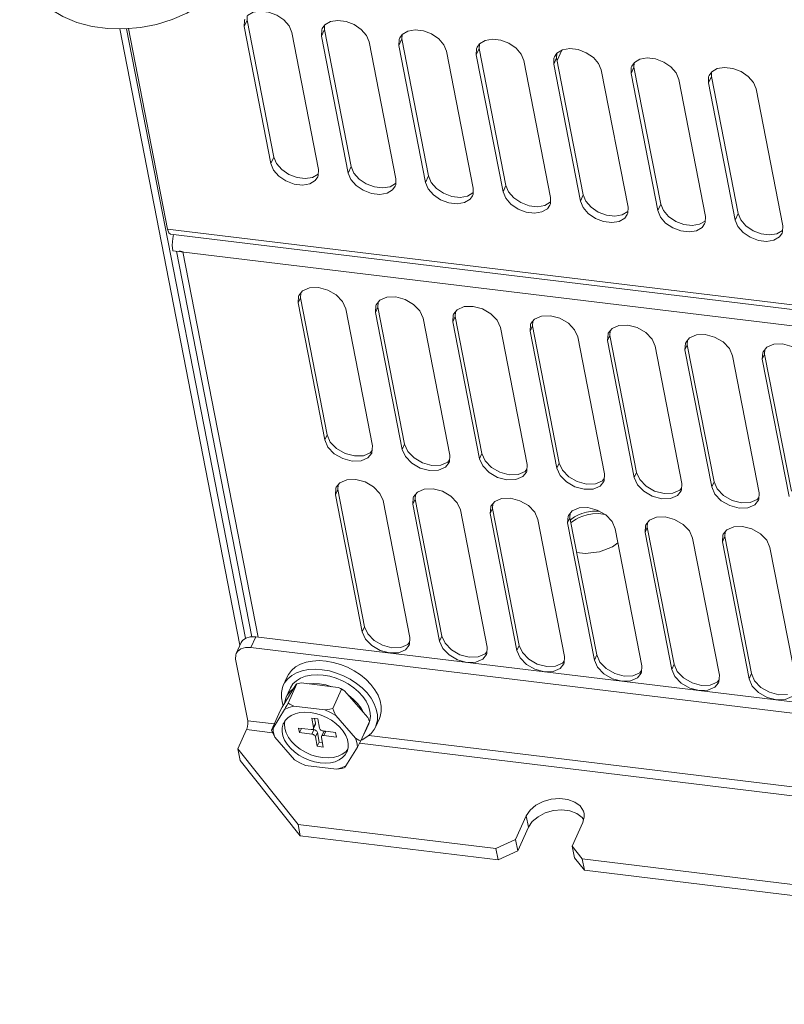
# Model space of a CAD drawing. Header units: millimetres. Extents: x -473 to 23648, y -382 to 1866.
# Tile 391 of 434: x 20444 to 20565, y 989 to 1145. Entities that reach past the tile are written whole.
import ezdxf

# ---------------------------------------------------------------- set-up
doc = ezdxf.new("R2010")
doc.units = ezdxf.units.MM
doc.header["$LTSCALE"] = 80
doc.layers.get('0').update_dxf_attribs({"linetype": 'CONTINUOUS'})

msp = doc.modelspace()

# ---------------------------------------------------------------- linework, layer by layer
at = {"linetype": 'Continuous', "lineweight": 0}
for p, q in [((20480.033, 1145.393), (20480.009, 1144.71)), ((20480.009, 1144.71), (20479.548, 1143.688)), ((20479.582, 1144.649), (20479.548, 1143.688)), ((20479.666, 1144.873), (20479.582, 1144.649)), ((20484.235, 1123.026), (20480.009, 1144.71)), ((20492.301, 1143.953), (20491.901, 1143.387)), ((20492.268, 1143.906), (20492.244, 1143.224)), ((20459.862, 1143.333), (20478.87, 1045.797)), ((20460.961, 1143.352), (20479.757, 1046.903)), ((20467.416, 1111.64), (20461.232, 1143.376)), ((20483.774, 1122.003), (20479.548, 1143.688)), ((20487.077, 1142.774), (20491.303, 1121.089)), ((20492.244, 1143.224), (20491.783, 1142.202)), ((20491.817, 1143.163), (20491.783, 1142.202)), ((20496.009, 1120.517), (20491.783, 1142.202)), ((20491.901, 1143.387), (20491.817, 1143.163)), ((20496.47, 1121.54), (20492.244, 1143.224)), ((20504.536, 1142.467), (20504.136, 1141.901)), ((20504.503, 1142.42), (20504.478, 1141.738)), ((20499.312, 1141.287), (20503.538, 1119.603)), ((20504.478, 1141.738), (20504.018, 1140.716)), ((20504.052, 1141.677), (20504.018, 1140.716)), ((20508.243, 1119.031), (20504.018, 1140.716)), ((20504.136, 1141.901), (20504.052, 1141.677)), ((20508.704, 1120.053), (20504.478, 1141.738)), ((20516.771, 1140.981), (20516.37, 1140.415)), ((20516.738, 1140.934), (20516.713, 1140.252)), ((20511.547, 1139.801), (20515.773, 1118.117)), ((20516.713, 1140.252), (20516.252, 1139.23)), ((20516.287, 1140.191), (20516.252, 1139.23)), ((20520.478, 1117.545), (20516.252, 1139.23)), ((20516.37, 1140.415), (20516.287, 1140.191)), ((20520.939, 1118.567), (20516.713, 1140.252)), ((20529.006, 1139.495), (20528.605, 1138.928)), ((20528.972, 1139.448), (20528.948, 1138.766)), ((20529.761, 1139.947), (20529.033, 1138.332)), ((20523.781, 1138.315), (20528.007, 1116.63)), ((20528.948, 1138.766), (20528.487, 1137.744)), ((20528.521, 1138.705), (20528.487, 1137.744)), ((20532.713, 1116.059), (20528.487, 1137.744)), ((20528.605, 1138.928), (20528.521, 1138.705)), ((20533.174, 1117.081), (20528.948, 1138.766)), ((20541.24, 1138.009), (20540.84, 1137.442)), ((20541.207, 1137.962), (20541.183, 1137.28)), ((20536.016, 1136.829), (20540.242, 1115.144)), ((20541.183, 1137.28), (20540.722, 1136.257)), ((20540.756, 1137.219), (20540.722, 1136.257)), ((20544.948, 1114.573), (20540.722, 1136.257)), ((20540.84, 1137.442), (20540.756, 1137.219)), ((20545.409, 1115.595), (20541.183, 1137.28)), ((20553.075, 1135.956), (20552.991, 1135.733)), ((20553.475, 1136.523), (20553.075, 1135.956)), ((20553.442, 1136.476), (20553.418, 1135.794)), ((20548.251, 1135.343), (20552.477, 1113.658)), ((20553.418, 1135.794), (20552.957, 1134.771)), ((20552.991, 1135.733), (20552.957, 1134.771)), ((20557.183, 1113.087), (20552.957, 1134.771)), ((20557.644, 1114.109), (20553.418, 1135.794)), ((20560.486, 1133.857), (20564.712, 1112.172)), ((20484.235, 1123.026), (20483.774, 1122.003)), ((20484.235, 1123.026), (20484.655, 1122.009)), ((20490.37, 1119.836), (20491.245, 1120.36)), ((20491.269, 1120.128), (20491.303, 1121.089)), ((20496.47, 1121.54), (20496.009, 1120.517)), ((20496.47, 1121.54), (20496.889, 1120.523)), ((20491.185, 1119.904), (20491.269, 1120.128)), ((20502.604, 1118.35), (20503.48, 1118.874)), ((20503.503, 1118.641), (20503.538, 1119.603)), ((20508.704, 1120.053), (20508.243, 1119.031)), ((20508.704, 1120.053), (20509.124, 1119.037)), ((20503.42, 1118.418), (20503.503, 1118.641)), ((20514.839, 1116.864), (20515.715, 1117.387)), ((20515.738, 1117.155), (20515.773, 1118.117)), ((20520.939, 1118.567), (20520.478, 1117.545)), ((20520.939, 1118.567), (20521.359, 1117.551)), ((20515.655, 1116.932), (20515.738, 1117.155)), ((20527.074, 1115.377), (20527.95, 1115.901)), ((20527.889, 1115.446), (20527.973, 1115.669)), ((20527.973, 1115.669), (20528.007, 1116.63)), ((20533.174, 1117.081), (20532.713, 1116.059)), ((20533.174, 1117.081), (20533.594, 1116.065)), ((20539.309, 1113.891), (20540.185, 1114.415)), ((20540.124, 1113.959), (20540.208, 1114.183)), ((20540.208, 1114.183), (20540.242, 1115.144)), ((20545.409, 1115.595), (20544.948, 1114.573)), ((20545.409, 1115.595), (20545.829, 1114.579)), ((20557.644, 1114.109), (20557.183, 1113.087)), ((20557.644, 1114.109), (20558.063, 1113.092)), ((20551.544, 1112.405), (20552.419, 1112.929)), ((20552.359, 1112.473), (20552.443, 1112.697)), ((20552.443, 1112.697), (20552.477, 1113.658)), ((20757.287, 1076.43), (20467.416, 1111.64)), ((20563.778, 1110.919), (20564.654, 1111.443)), ((20564.594, 1110.987), (20564.677, 1111.211)), ((20564.677, 1111.211), (20564.712, 1112.172)), ((20467.883, 1110.862), (20757.754, 1075.652)), ((20468.241, 1110.139), (20468.184, 1109.107)), ((20468.362, 1110.804), (20468.241, 1110.139)), ((20468.184, 1109.107), (20468.267, 1108.22)), ((20468.267, 1108.22), (20757.761, 1073.056)), ((20480.749, 1047.138), (20468.859, 1108.148)), ((20469.294, 1108.189), (20469.866, 1108.026)), ((20469.866, 1108.026), (20481.741, 1047.092)), ((20488.774, 1101.868), (20488.188, 1101.142)), ((20488.141, 1101.029), (20488.07, 1099.957)), ((20488.439, 1100.775), (20488.07, 1099.957)), ((20488.188, 1101.142), (20488.141, 1101.029)), ((20488.488, 1101.513), (20488.439, 1100.775)), ((20492.665, 1079.091), (20488.439, 1100.775)), ((20501.009, 1100.382), (20500.423, 1099.656)), ((20492.296, 1078.273), (20488.07, 1099.957)), ((20495.599, 1099.043), (20499.825, 1077.358)), ((20500.376, 1099.543), (20500.305, 1098.471)), ((20500.674, 1099.289), (20500.305, 1098.471)), ((20500.423, 1099.656), (20500.376, 1099.543)), ((20500.723, 1100.027), (20500.674, 1099.289)), ((20504.9, 1077.604), (20500.674, 1099.289)), ((20513.244, 1098.896), (20512.657, 1098.17)), ((20512.957, 1098.541), (20512.909, 1097.803)), ((20504.531, 1076.787), (20500.305, 1098.471)), ((20507.834, 1097.557), (20512.06, 1075.872)), ((20512.611, 1098.057), (20512.54, 1096.985)), ((20512.909, 1097.803), (20512.54, 1096.985)), ((20516.766, 1075.3), (20512.54, 1096.985)), ((20512.657, 1098.17), (20512.611, 1098.057)), ((20517.135, 1076.118), (20512.909, 1097.803)), ((20525.479, 1097.409), (20524.892, 1096.684)), ((20525.192, 1097.055), (20525.143, 1096.317)), ((20520.069, 1096.071), (20524.295, 1074.386)), ((20524.846, 1096.571), (20524.775, 1095.499)), ((20525.143, 1096.317), (20524.775, 1095.499)), ((20529.001, 1073.814), (20524.775, 1095.499)), ((20524.892, 1096.684), (20524.846, 1096.571)), ((20529.369, 1074.632), (20525.143, 1096.317)), ((20537.714, 1095.923), (20537.127, 1095.198)), ((20537.427, 1095.569), (20537.378, 1094.831)), ((20532.304, 1094.584), (20536.53, 1072.9)), ((20537.08, 1095.084), (20537.009, 1094.013)), ((20537.378, 1094.831), (20537.009, 1094.013)), ((20541.235, 1072.328), (20537.009, 1094.013)), ((20537.127, 1095.198), (20537.08, 1095.084)), ((20541.604, 1073.146), (20537.378, 1094.831)), ((20549.948, 1094.437), (20549.362, 1093.711)), ((20549.662, 1094.083), (20549.613, 1093.344)), ((20544.539, 1093.098), (20548.764, 1071.414)), ((20549.315, 1093.598), (20549.244, 1092.527)), ((20549.613, 1093.344), (20549.244, 1092.527)), ((20553.47, 1070.842), (20549.244, 1092.527)), ((20549.362, 1093.711), (20549.315, 1093.598)), ((20553.839, 1071.66), (20549.613, 1093.344)), ((20562.183, 1092.951), (20561.597, 1092.225)), ((20561.897, 1092.596), (20561.848, 1091.858)), ((20556.773, 1091.612), (20560.999, 1069.927)), ((20561.55, 1092.112), (20561.479, 1091.041)), ((20561.848, 1091.858), (20561.479, 1091.041)), ((20565.705, 1069.356), (20561.479, 1091.041)), ((20561.597, 1092.225), (20561.55, 1092.112)), ((20566.074, 1070.174), (20561.848, 1091.858)), ((20492.665, 1079.091), (20492.296, 1078.273)), ((20499.754, 1076.287), (20499.825, 1077.358)), ((20504.9, 1077.604), (20504.531, 1076.787)), ((20498.391, 1075.787), (20499.49, 1076.265)), ((20499.121, 1075.448), (20499.708, 1076.173)), ((20499.49, 1076.265), (20499.776, 1076.62)), ((20499.708, 1076.173), (20499.754, 1076.287)), ((20511.989, 1074.8), (20512.06, 1075.872)), ((20517.135, 1076.118), (20516.766, 1075.3)), ((20510.625, 1074.301), (20511.725, 1074.779)), ((20511.356, 1073.962), (20511.943, 1074.687)), ((20511.725, 1074.779), (20512.011, 1075.134)), ((20511.943, 1074.687), (20511.989, 1074.8)), ((20523.959, 1073.293), (20524.246, 1073.648)), ((20524.224, 1073.314), (20524.295, 1074.386)), ((20529.369, 1074.632), (20529.001, 1073.814)), ((20522.86, 1072.815), (20523.959, 1073.293)), ((20523.591, 1072.475), (20524.177, 1073.201)), ((20524.177, 1073.201), (20524.224, 1073.314)), ((20536.194, 1071.807), (20536.481, 1072.162)), ((20536.459, 1071.828), (20536.53, 1072.9)), ((20541.604, 1073.146), (20541.235, 1072.328)), ((20494.058, 1070.67), (20493.987, 1069.599)), ((20494.104, 1070.784), (20494.058, 1070.67)), ((20494.691, 1071.509), (20494.104, 1070.784)), ((20494.404, 1071.155), (20494.355, 1070.417)), ((20535.095, 1071.329), (20536.194, 1071.807)), ((20535.826, 1070.989), (20536.412, 1071.715)), ((20536.412, 1071.715), (20536.459, 1071.828)), ((20548.429, 1070.321), (20548.716, 1070.675)), ((20548.694, 1070.342), (20548.764, 1071.414)), ((20553.839, 1071.66), (20553.47, 1070.842)), ((20494.355, 1070.417), (20493.987, 1069.599)), ((20498.213, 1047.914), (20493.987, 1069.599)), ((20498.581, 1048.732), (20494.355, 1070.417)), ((20506.292, 1069.184), (20506.221, 1068.113)), ((20506.59, 1068.931), (20506.221, 1068.113)), ((20506.339, 1069.297), (20506.292, 1069.184)), ((20506.926, 1070.023), (20506.339, 1069.297)), ((20506.639, 1069.669), (20506.59, 1068.931)), ((20510.816, 1047.246), (20506.59, 1068.931)), ((20547.33, 1069.842), (20548.429, 1070.321)), ((20548.06, 1069.503), (20548.647, 1070.229)), ((20548.647, 1070.229), (20548.694, 1070.342)), ((20560.664, 1068.835), (20560.95, 1069.189)), ((20560.928, 1068.856), (20560.999, 1069.927)), ((20501.516, 1068.684), (20505.742, 1047)), ((20510.447, 1046.428), (20506.221, 1068.113)), ((20518.527, 1067.698), (20518.456, 1066.627)), ((20518.825, 1067.444), (20518.456, 1066.627)), ((20518.574, 1067.811), (20518.527, 1067.698)), ((20519.16, 1068.537), (20518.574, 1067.811)), ((20518.874, 1068.182), (20518.825, 1067.444)), ((20523.051, 1045.76), (20518.825, 1067.444)), ((20559.565, 1068.356), (20560.664, 1068.835)), ((20560.295, 1068.017), (20560.882, 1068.743)), ((20560.882, 1068.743), (20560.928, 1068.856)), ((20513.75, 1067.198), (20517.976, 1045.513)), ((20522.682, 1044.942), (20518.456, 1066.627)), ((20530.762, 1066.212), (20530.691, 1065.14)), ((20531.06, 1065.958), (20530.691, 1065.14)), ((20530.808, 1066.325), (20530.762, 1066.212)), ((20531.395, 1067.051), (20530.808, 1066.325)), ((20531.109, 1066.696), (20531.06, 1065.958)), ((20535.286, 1044.274), (20531.06, 1065.958)), ((20532.917, 1066.615), (20532.308, 1066.369)), ((20525.985, 1065.712), (20530.211, 1044.027)), ((20534.917, 1043.456), (20530.691, 1065.14)), ((20542.997, 1064.726), (20542.926, 1063.654)), ((20543.294, 1064.472), (20542.926, 1063.654)), ((20543.043, 1064.839), (20542.997, 1064.726)), ((20543.63, 1065.565), (20543.043, 1064.839)), ((20543.343, 1065.21), (20543.294, 1064.472)), ((20547.52, 1042.787), (20543.294, 1064.472)), ((20538.22, 1064.226), (20542.446, 1042.541)), ((20547.152, 1041.97), (20542.926, 1063.654)), ((20550.455, 1062.74), (20554.681, 1041.055)), ((20555.231, 1063.24), (20555.161, 1062.168)), ((20555.529, 1062.986), (20555.161, 1062.168)), ((20555.278, 1063.353), (20555.231, 1063.24)), ((20555.865, 1064.079), (20555.278, 1063.353)), ((20555.578, 1063.724), (20555.529, 1062.986)), ((20559.755, 1041.301), (20555.529, 1062.986)), ((20538.655, 1061.993), (20537.782, 1061.362)), ((20559.387, 1040.483), (20555.161, 1062.168)), ((20562.69, 1061.254), (20566.916, 1039.569)), ((20498.581, 1048.732), (20498.213, 1047.914)), ((20498.581, 1048.732), (20499.083, 1047.591)), ((20480.513, 1047.138), (20481.365, 1047.138)), ((20480.597, 1045.434), (20481.365, 1047.138)), ((20768.412, 1012.271), (20481.365, 1047.138)), ((20499.083, 1047.591), (20500.082, 1046.554)), ((20510.816, 1047.246), (20510.447, 1046.428)), ((20478.284, 1044.499), (20479.053, 1046.202)), ((20504.307, 1045.429), (20505.406, 1045.907)), ((20505.037, 1045.089), (20505.624, 1045.815)), ((20505.406, 1045.907), (20505.693, 1046.262)), ((20505.624, 1045.815), (20505.671, 1045.928)), ((20505.671, 1045.928), (20505.742, 1047)), ((20523.051, 1045.76), (20522.682, 1044.942)), ((20767.644, 1010.567), (20480.597, 1045.434)), ((20516.542, 1043.942), (20517.641, 1044.421)), ((20517.272, 1043.603), (20517.859, 1044.329)), ((20517.641, 1044.421), (20517.928, 1044.775)), ((20517.859, 1044.329), (20517.905, 1044.442)), ((20517.905, 1044.442), (20517.976, 1045.513)), ((20530.14, 1042.956), (20530.211, 1044.027)), ((20535.286, 1044.274), (20534.917, 1043.456)), ((20478.196, 1043.608), (20480.098, 1033.85)), ((20528.777, 1042.456), (20529.876, 1042.935)), ((20529.507, 1042.117), (20530.094, 1042.843)), ((20529.876, 1042.935), (20530.162, 1043.289)), ((20530.094, 1042.843), (20530.14, 1042.956)), ((20542.375, 1041.47), (20542.446, 1042.541)), ((20547.52, 1042.787), (20547.152, 1041.97)), ((20490.778, 1041.991), (20491.887, 1041.919)), ((20541.011, 1040.97), (20542.111, 1041.448)), ((20541.742, 1040.631), (20542.328, 1041.356)), ((20542.111, 1041.448), (20542.397, 1041.803)), ((20542.328, 1041.356), (20542.375, 1041.47)), ((20554.61, 1039.983), (20554.681, 1041.055)), ((20559.755, 1041.301), (20559.387, 1040.483)), ((20485.56, 1035.997), (20487.728, 1039.535)), ((20486.336, 1040.788), (20485.721, 1039.425)), ((20486.477, 1036.63), (20487.86, 1039.696)), ((20488.557, 1039.827), (20494.411, 1039.116)), ((20500.226, 1038.761), (20499.586, 1039.599)), ((20553.246, 1039.484), (20554.345, 1039.962)), ((20553.977, 1039.145), (20554.563, 1039.87)), ((20554.345, 1039.962), (20554.632, 1040.317)), ((20554.563, 1039.87), (20554.61, 1039.983)), ((20486.797, 1038.94), (20486.182, 1037.577)), ((20493.541, 1035.772), (20494.924, 1038.838)), ((20495.397, 1038.604), (20499.082, 1034.355)), ((20498.971, 1038.236), (20498.198, 1039.027)), ((20483.861, 1032.36), (20485.244, 1035.427)), ((20484.105, 1032.668), (20485.926, 1035.641)), ((20485.56, 1035.997), (20485.244, 1035.427)), ((20487.396, 1036.159), (20492.315, 1035.561)), ((20490.859, 1034.979), (20489.996, 1035.137)), ((20494.063, 1034.652), (20497.16, 1031.082)), ((20480.098, 1033.85), (20484.303, 1033.34)), ((20491.174, 1034.163), (20490.233, 1034.277)), ((20490.233, 1034.277), (20490.528, 1032.759)), ((20490.821, 1033.293), (20490.514, 1032.611)), ((20490.836, 1033.441), (20490.528, 1032.759)), ((20490.683, 1034.223), (20490.836, 1033.441)), ((20491.47, 1032.645), (20491.174, 1034.163)), ((20497.989, 1030.644), (20499.371, 1033.711)), ((20499.232, 1033.333), (20498.617, 1031.97)), ((20500.922, 1034.211), (20500.307, 1032.848)), ((20479.931, 1032.446), (20478.548, 1029.379)), ((20479.931, 1032.446), (20484.044, 1031.946)), ((20490.128, 1032.455), (20488.152, 1032.695)), ((20488.152, 1032.695), (20488.293, 1031.972)), ((20488.293, 1031.972), (20488.594, 1032.641)), ((20488.293, 1031.972), (20490.269, 1031.732)), ((20490.251, 1032.453), (20490.576, 1032.414)), ((20490.576, 1032.414), (20490.269, 1031.732)), ((20491.117, 1031.995), (20490.81, 1031.314)), ((20491.117, 1031.995), (20491.413, 1030.477)), ((20492.073, 1032.029), (20491.766, 1031.348)), ((20493.987, 1031.986), (20492.011, 1032.226)), ((20492.453, 1032.173), (20492.151, 1031.504)), ((20494.128, 1031.264), (20493.987, 1031.986)), ((20499.256, 1031.523), (20616.062, 1017.335)), ((20487.479, 1027.671), (20484.383, 1031.241)), ((20490.81, 1031.314), (20491.106, 1029.796)), ((20491.106, 1029.796), (20491.413, 1030.477)), ((20491.413, 1030.477), (20491.904, 1030.418)), ((20492.047, 1029.681), (20491.751, 1031.199)), ((20492.151, 1031.504), (20494.128, 1031.264)), ((20497.785, 1030.277), (20615.803, 1015.942)), ((20478.548, 1029.379), (20488.056, 1017.442)), ((20478.901, 1027.572), (20478.548, 1029.379)), ((20491.106, 1029.796), (20492.047, 1029.681)), ((20497.438, 1029.655), (20495.616, 1026.683)), ((20488.409, 1015.635), (20478.901, 1027.572)), ((20494.146, 1026.164), (20489.228, 1026.762)), ((20522.47, 1015.059), (20524.16, 1018.807)), ((20524.16, 1018.807), (20524.512, 1017)), ((20531.411, 1013.973), (20533.101, 1017.721)), ((20533.225, 1018.223), (20533.013, 1018.548)), ((20488.056, 1017.442), (20519.349, 1013.641)), ((20488.409, 1015.635), (20488.056, 1017.442)), ((20522.822, 1013.252), (20524.512, 1017)), ((20488.409, 1015.635), (20519.701, 1011.834)), ((20519.349, 1013.641), (20522.47, 1015.059)), ((20522.822, 1013.252), (20522.47, 1015.059)), ((20519.701, 1011.834), (20519.349, 1013.641)), ((20522.822, 1013.252), (20519.701, 1011.834)), ((20531.763, 1012.166), (20531.411, 1013.973)), ((20531.411, 1013.973), (20532.996, 1011.983)), ((20533.348, 1010.176), (20531.763, 1012.166)), ((20532.996, 1011.983), (20707.577, 990.777)), ((20533.348, 1010.176), (20532.996, 1011.983)), ((20533.348, 1010.176), (20707.929, 988.97))]:
    msp.add_line(p, q, dxfattribs=at)
for points in [[(20444.05, 1153.767), (20444.236, 1152.972), (20444.909, 1151.165), (20445.903, 1149.471), (20447.252, 1147.879), (20448.925, 1146.468), (20450.856, 1145.3), (20453.084, 1144.363), (20455.483, 1143.719), (20457.995, 1143.372), (20460.577, 1143.317), (20463.151, 1143.547), (20465.685, 1144.05), (20468.138, 1144.817), (20470.459, 1145.83), (20472.596, 1147.071), (20474.526, 1148.53), (20476.154, 1150.132), (20477.491, 1151.877), (20478.518, 1153.742)], [(20487.077, 1142.774), (20486.657, 1143.79), (20485.834, 1144.739), (20484.707, 1145.506), (20483.411, 1145.999), (20482.104, 1146.158), (20480.942, 1145.963), (20480.066, 1145.44)], [(20499.312, 1141.287), (20498.892, 1142.304), (20498.069, 1143.253), (20496.942, 1144.02), (20495.646, 1144.513), (20494.339, 1144.671), (20493.177, 1144.477), (20492.301, 1143.953)], [(20511.547, 1139.801), (20511.127, 1140.818), (20510.304, 1141.767), (20509.176, 1142.534), (20507.881, 1143.027), (20506.573, 1143.185), (20505.412, 1142.991), (20504.536, 1142.467)], [(20523.781, 1138.315), (20523.362, 1139.332), (20522.539, 1140.281), (20521.411, 1141.048), (20520.116, 1141.54), (20518.808, 1141.699), (20517.647, 1141.505), (20516.771, 1140.981)], [(20536.016, 1136.829), (20535.596, 1137.845), (20534.773, 1138.794), (20533.646, 1139.562), (20532.35, 1140.054), (20531.043, 1140.213), (20529.881, 1140.019), (20529.006, 1139.495)], [(20548.251, 1135.343), (20547.831, 1136.359), (20547.008, 1137.308), (20545.881, 1138.075), (20544.585, 1138.568), (20543.278, 1138.727), (20542.116, 1138.533), (20541.24, 1138.009)], [(20560.486, 1133.857), (20560.066, 1134.873), (20559.243, 1135.822), (20558.116, 1136.589), (20556.82, 1137.082), (20555.513, 1137.241), (20554.351, 1137.047), (20553.475, 1136.523)], [(20483.774, 1122.003), (20484.194, 1120.987), (20485.017, 1120.038), (20486.144, 1119.271), (20487.44, 1118.778), (20488.747, 1118.619), (20489.909, 1118.814), (20490.784, 1119.337), (20491.185, 1119.904)], [(20484.655, 1122.009), (20485.478, 1121.06), (20486.605, 1120.293), (20487.901, 1119.8), (20489.208, 1119.642), (20490.37, 1119.836)], [(20496.009, 1120.517), (20496.428, 1119.501), (20497.252, 1118.552), (20498.379, 1117.785), (20499.674, 1117.292), (20500.982, 1117.133), (20502.143, 1117.327), (20503.019, 1117.851), (20503.42, 1118.418)], [(20496.889, 1120.523), (20497.713, 1119.574), (20498.84, 1118.807), (20500.135, 1118.314), (20501.443, 1118.156), (20502.604, 1118.35)], [(20508.243, 1119.031), (20508.663, 1118.015), (20509.486, 1117.066), (20510.614, 1116.299), (20511.909, 1115.806), (20513.217, 1115.647), (20514.378, 1115.841), (20515.254, 1116.365), (20515.655, 1116.932)], [(20509.124, 1119.037), (20509.947, 1118.088), (20511.075, 1117.321), (20512.37, 1116.828), (20513.678, 1116.669), (20514.839, 1116.864)], [(20520.478, 1117.545), (20520.898, 1116.529), (20521.721, 1115.58), (20522.849, 1114.812), (20524.144, 1114.32), (20525.451, 1114.161), (20526.613, 1114.355), (20527.489, 1114.879), (20527.889, 1115.446)], [(20521.359, 1117.551), (20522.182, 1116.602), (20523.309, 1115.835), (20524.605, 1115.342), (20525.912, 1115.183), (20527.074, 1115.377)], [(20532.713, 1116.059), (20533.133, 1115.042), (20533.956, 1114.093), (20535.083, 1113.326), (20536.379, 1112.834), (20537.686, 1112.675), (20538.848, 1112.869), (20539.724, 1113.393), (20540.124, 1113.959)], [(20533.594, 1116.065), (20534.417, 1115.116), (20535.544, 1114.349), (20536.84, 1113.856), (20538.147, 1113.697), (20539.309, 1113.891)], [(20544.948, 1114.573), (20545.368, 1113.556), (20546.191, 1112.607), (20547.318, 1111.84), (20548.614, 1111.348), (20549.921, 1111.189), (20551.083, 1111.383), (20551.958, 1111.907), (20552.359, 1112.473)], [(20545.829, 1114.579), (20546.652, 1113.63), (20547.779, 1112.862), (20549.075, 1112.37), (20550.382, 1112.211), (20551.544, 1112.405)], [(20557.183, 1113.087), (20557.602, 1112.07), (20558.426, 1111.121), (20559.553, 1110.354), (20560.848, 1109.861), (20562.156, 1109.703), (20563.317, 1109.897), (20564.193, 1110.421), (20564.594, 1110.987)], [(20558.063, 1113.092), (20558.886, 1112.143), (20560.014, 1111.376), (20561.309, 1110.884), (20562.617, 1110.725), (20563.778, 1110.919)], [(20467.416, 1111.64), (20467.609, 1111.079), (20467.883, 1110.862)], [(20495.599, 1099.043), (20495.097, 1100.184), (20494.098, 1101.221), (20492.755, 1101.996), (20491.271, 1102.391), (20489.874, 1102.346), (20488.774, 1101.868)], [(20507.834, 1097.557), (20507.332, 1098.698), (20506.333, 1099.735), (20504.99, 1100.51), (20503.506, 1100.905), (20502.108, 1100.86), (20501.009, 1100.382)], [(20520.069, 1096.071), (20519.567, 1097.212), (20518.568, 1098.249), (20517.224, 1099.024), (20515.741, 1099.419), (20514.343, 1099.374), (20513.244, 1098.896)], [(20532.304, 1094.584), (20531.802, 1095.726), (20530.803, 1096.763), (20529.459, 1097.538), (20527.976, 1097.933), (20526.578, 1097.888), (20525.479, 1097.409)], [(20544.539, 1093.098), (20544.036, 1094.24), (20543.038, 1095.277), (20541.694, 1096.052), (20540.211, 1096.447), (20538.813, 1096.402), (20537.714, 1095.923)], [(20556.773, 1091.612), (20556.271, 1092.753), (20555.272, 1093.791), (20553.929, 1094.566), (20552.445, 1094.961), (20551.048, 1094.916), (20549.948, 1094.437)], [(20569.008, 1090.126), (20568.506, 1091.267), (20567.507, 1092.304), (20566.164, 1093.079), (20564.68, 1093.475), (20563.282, 1093.429), (20562.183, 1092.951)], [(20492.296, 1078.273), (20492.798, 1077.131), (20493.797, 1076.094), (20495.141, 1075.319), (20496.624, 1074.924), (20498.022, 1074.969), (20499.121, 1075.448)], [(20492.665, 1079.091), (20493.167, 1077.949), (20494.166, 1076.912)], [(20494.166, 1076.912), (20495.509, 1076.137), (20496.993, 1075.742), (20498.391, 1075.787)], [(20504.531, 1076.787), (20505.033, 1075.645), (20506.032, 1074.608), (20507.375, 1073.833), (20508.859, 1073.438), (20510.257, 1073.483), (20511.356, 1073.962)], [(20504.9, 1077.604), (20505.402, 1076.463), (20506.401, 1075.426)], [(20506.401, 1075.426), (20507.744, 1074.651), (20509.228, 1074.256), (20510.625, 1074.301)], [(20516.766, 1075.3), (20517.268, 1074.159), (20518.267, 1073.122), (20519.61, 1072.347), (20521.094, 1071.952), (20522.492, 1071.997), (20523.591, 1072.475)], [(20517.135, 1076.118), (20517.637, 1074.977), (20518.636, 1073.94)], [(20518.636, 1073.94), (20519.979, 1073.165), (20521.463, 1072.77), (20522.86, 1072.815)], [(20529.001, 1073.814), (20529.503, 1072.673), (20530.502, 1071.636), (20531.845, 1070.861), (20533.329, 1070.466), (20534.726, 1070.511), (20535.826, 1070.989)], [(20529.369, 1074.632), (20529.872, 1073.491), (20530.87, 1072.454)], [(20501.516, 1068.684), (20501.014, 1069.826), (20500.015, 1070.863), (20498.671, 1071.638), (20497.188, 1072.033), (20495.79, 1071.988), (20494.691, 1071.509)], [(20530.87, 1072.454), (20532.214, 1071.679), (20533.697, 1071.284), (20535.095, 1071.329)], [(20541.235, 1072.328), (20541.738, 1071.187), (20542.736, 1070.15), (20544.08, 1069.375), (20545.563, 1068.98), (20546.961, 1069.025), (20548.06, 1069.503)], [(20541.604, 1073.146), (20542.106, 1072.005), (20543.105, 1070.968)], [(20513.75, 1067.198), (20513.248, 1068.339), (20512.249, 1069.377), (20510.906, 1070.152), (20509.422, 1070.547), (20508.025, 1070.502), (20506.926, 1070.023)], [(20543.105, 1070.968), (20544.449, 1070.192), (20545.932, 1069.797), (20547.33, 1069.842)], [(20553.47, 1070.842), (20553.972, 1069.701), (20554.971, 1068.664), (20556.315, 1067.889), (20557.798, 1067.493), (20559.196, 1067.539), (20560.295, 1068.017)], [(20553.839, 1071.66), (20554.341, 1070.519), (20555.34, 1069.481)], [(20525.985, 1065.712), (20525.483, 1066.853), (20524.484, 1067.89), (20523.141, 1068.665), (20521.657, 1069.061), (20520.26, 1069.015), (20519.16, 1068.537)], [(20555.34, 1069.481), (20556.683, 1068.706), (20558.167, 1068.311), (20559.565, 1068.356)], [(20538.22, 1064.226), (20537.718, 1065.367), (20536.719, 1066.404), (20535.376, 1067.179), (20533.892, 1067.574), (20532.494, 1067.529), (20531.395, 1067.051)], [(20532.308, 1066.369), (20531.797, 1066.107), (20531.334, 1065.817), (20531.119, 1065.653)], [(20532.517, 1066), (20532.046, 1065.759), (20531.619, 1065.491)], [(20536.548, 1066.503), (20535.63, 1066.615), (20534.646, 1066.581), (20533.783, 1066.433), (20533.079, 1066.227), (20532.517, 1066)], [(20535.629, 1067.033), (20534.616, 1066.998), (20533.68, 1066.838), (20532.917, 1066.615)], [(20550.455, 1062.74), (20549.953, 1063.881), (20548.954, 1064.918), (20547.61, 1065.693), (20546.127, 1066.088), (20544.729, 1066.043), (20543.63, 1065.565)], [(20531.619, 1065.491), (20531.228, 1065.192), (20531.212, 1065.177)], [(20562.69, 1061.254), (20562.187, 1062.395), (20561.189, 1063.432), (20559.845, 1064.207), (20558.362, 1064.602), (20556.964, 1064.557), (20555.865, 1064.079)], [(20537.782, 1061.362), (20535.727, 1060.578), (20533.47, 1060.291), (20532.132, 1060.454)], [(20479.053, 1046.202), (20479.255, 1046.521), (20479.786, 1046.925), (20480.513, 1047.138)], [(20498.213, 1047.914), (20498.715, 1046.773), (20499.714, 1045.736), (20501.057, 1044.961), (20502.541, 1044.566)], [(20510.816, 1047.246), (20511.318, 1046.105), (20512.317, 1045.067)], [(20500.082, 1046.554), (20501.426, 1045.779), (20502.909, 1045.383), (20504.307, 1045.429)], [(20510.447, 1046.428), (20510.95, 1045.287), (20511.948, 1044.25), (20513.292, 1043.475), (20514.775, 1043.079)], [(20523.051, 1045.76), (20523.553, 1044.618), (20524.552, 1043.581)], [(20478.285, 1044.498), (20478.204, 1044.262), (20478.196, 1043.608)], [(20480.597, 1045.434), (20479.745, 1045.434), (20479.018, 1045.221), (20478.487, 1044.818), (20478.285, 1044.498)], [(20502.541, 1044.566), (20503.938, 1044.611), (20505.037, 1045.089)], [(20512.317, 1045.067), (20513.661, 1044.292), (20515.144, 1043.897), (20516.542, 1043.942)], [(20522.682, 1044.942), (20523.184, 1043.801), (20524.183, 1042.764), (20525.527, 1041.988), (20527.01, 1041.593)], [(20535.286, 1044.274), (20535.788, 1043.132), (20536.787, 1042.095)], [(20486.336, 1040.788), (20486.545, 1041.183), (20487.04, 1041.82), (20487.682, 1042.361), (20488.456, 1042.793), (20489.347, 1043.106), (20490.333, 1043.295), (20491.392, 1043.354), (20492.502, 1043.282)], [(20499.586, 1039.599), (20498.813, 1040.39), (20497.924, 1041.116), (20496.939, 1041.762), (20495.88, 1042.313), (20494.771, 1042.756), (20493.637, 1043.081), (20492.502, 1043.282)], [(20514.775, 1043.079), (20516.173, 1043.125), (20517.272, 1043.603)], [(20524.552, 1043.581), (20525.895, 1042.806), (20527.379, 1042.411), (20528.777, 1042.456)], [(20534.917, 1043.456), (20535.419, 1042.314), (20536.418, 1041.277), (20537.761, 1040.502), (20539.245, 1040.107)], [(20547.52, 1042.787), (20548.023, 1041.646), (20549.021, 1040.609)], [(20485.721, 1039.425), (20485.93, 1039.82), (20486.425, 1040.457), (20487.067, 1040.998), (20487.842, 1041.43), (20488.732, 1041.743)], [(20486.797, 1038.94), (20486.859, 1039.069), (20487.257, 1039.665), (20487.796, 1040.174), (20488.464, 1040.583), (20489.244, 1040.883), (20490.117, 1041.066), (20491.061, 1041.128), (20492.054, 1041.066)], [(20488.732, 1041.743), (20489.718, 1041.932), (20490.778, 1041.991)], [(20498.198, 1039.027), (20497.309, 1039.753), (20496.324, 1040.399), (20495.266, 1040.95), (20494.157, 1041.393), (20493.022, 1041.718), (20491.887, 1041.919)], [(20498.297, 1037.68), (20497.642, 1038.403), (20496.874, 1039.071), (20496.01, 1039.666), (20495.072, 1040.175), (20494.084, 1040.584), (20493.069, 1040.884), (20492.054, 1041.066)], [(20527.01, 1041.593), (20528.408, 1041.638), (20529.507, 1042.117)], [(20536.787, 1042.095), (20538.13, 1041.32), (20539.614, 1040.925), (20541.011, 1040.97)], [(20547.152, 1041.97), (20547.654, 1040.828), (20548.653, 1039.791), (20549.996, 1039.016), (20551.48, 1038.621), (20552.877, 1038.666), (20553.977, 1039.145)], [(20559.755, 1041.301), (20560.257, 1040.16), (20561.256, 1039.123)], [(20485.724, 1036.266), (20485.59, 1036.616), (20485.422, 1037.481), (20485.423, 1038.315), (20485.594, 1039.101), (20485.721, 1039.425)], [(20487.86, 1039.696), (20487.817, 1039.645), (20487.773, 1039.591), (20487.728, 1039.535)], [(20488.557, 1039.827), (20488.33, 1039.788), (20488.098, 1039.744), (20487.86, 1039.696)], [(20491.439, 1039.703), (20490.467, 1039.764), (20489.541, 1039.708)], [(20493.427, 1039.236), (20492.433, 1039.526), (20491.439, 1039.703)], [(20539.245, 1040.107), (20540.643, 1040.152), (20541.742, 1040.631)], [(20549.021, 1040.609), (20550.365, 1039.834), (20551.848, 1039.439), (20553.246, 1039.484)], [(20559.387, 1040.483), (20559.889, 1039.342), (20560.888, 1038.305), (20562.231, 1037.53), (20563.715, 1037.135), (20565.112, 1037.18), (20566.211, 1037.658)], [(20487.364, 1038.941), (20486.796, 1038.471), (20486.361, 1037.914), (20486.182, 1037.577)], [(20495.397, 1038.604), (20494.912, 1038.872), (20494.411, 1039.116)], [(20494.924, 1038.838), (20494.751, 1038.936), (20494.58, 1039.029), (20494.411, 1039.116)], [(20495.397, 1038.604), (20495.243, 1038.684), (20495.086, 1038.762), (20494.924, 1038.838)], [(20498.463, 1035.069), (20498.037, 1035.828), (20497.478, 1036.563), (20496.799, 1037.256), (20496.016, 1037.89)], [(20500.307, 1032.849), (20500.435, 1033.173), (20500.605, 1033.958), (20500.606, 1034.792), (20500.438, 1035.657), (20500.104, 1036.532), (20499.611, 1037.398), (20498.971, 1038.236)], [(20500.922, 1034.212), (20501.049, 1034.536), (20501.22, 1035.321), (20501.221, 1036.155), (20501.053, 1037.02), (20500.718, 1037.895), (20500.226, 1038.761)], [(20561.256, 1039.123), (20562.6, 1038.348), (20564.083, 1037.953), (20565.481, 1037.998)], [(20486.182, 1037.577), (20486.068, 1037.282), (20485.924, 1036.592)], [(20486.477, 1036.63), (20486.283, 1036.279), (20486.1, 1035.95), (20485.926, 1035.641)], [(20487.396, 1036.159), (20487.093, 1036.301), (20486.787, 1036.457), (20486.477, 1036.63)], [(20499.231, 1033.333), (20499.416, 1033.872), (20499.504, 1034.595), (20499.433, 1035.357), (20499.203, 1036.138), (20498.822, 1036.918), (20498.297, 1037.68)], [(20489.996, 1035.137), (20489.155, 1035.186), (20488.358, 1035.126), (20487.626, 1034.957), (20486.98, 1034.685), (20486.438, 1034.317), (20486.014, 1033.862), (20485.757, 1033.422)], [(20487.396, 1036.159), (20486.62, 1035.947), (20485.926, 1035.641)], [(20495.785, 1028.901), (20495.823, 1028.989), (20495.979, 1029.576), (20495.994, 1030.207), (20495.866, 1030.863), (20495.599, 1031.528), (20495.2, 1032.183), (20494.681, 1032.81), (20494.055, 1033.392), (20493.339, 1033.913), (20492.553, 1034.359), (20491.719, 1034.718), (20490.859, 1034.979)], [(20493.541, 1035.772), (20493.115, 1035.688), (20492.707, 1035.618), (20492.315, 1035.561)], [(20494.063, 1034.652), (20493.213, 1035.146), (20492.315, 1035.561)], [(20494.063, 1034.652), (20493.889, 1035.005), (20493.715, 1035.377), (20493.541, 1035.772)], [(20480.098, 1033.85), (20480.126, 1033.594), (20480.122, 1033.295), (20480.085, 1032.985), (20480.019, 1032.692), (20479.931, 1032.446)], [(20485.757, 1033.422), (20485.72, 1033.334), (20485.563, 1032.747), (20485.549, 1032.116), (20485.677, 1031.46), (20485.943, 1030.795), (20486.342, 1030.14), (20486.861, 1029.514), (20487.488, 1028.932), (20488.203, 1028.41), (20488.989, 1027.964), (20489.823, 1027.606), (20490.683, 1027.344), (20491.546, 1027.186)], [(20485.995, 1033.829), (20485.908, 1033.289), (20485.964, 1032.608), (20486.177, 1031.908), (20486.541, 1031.21), (20487.044, 1030.536), (20487.673, 1029.906), (20488.406, 1029.338), (20489.223, 1028.851), (20490.098, 1028.459), (20491.004, 1028.173), (20491.915, 1028.004)], [(20490.836, 1033.441), (20490.838, 1033.349), (20490.821, 1033.292)], [(20499.371, 1033.711), (20499.275, 1033.933), (20499.178, 1034.147), (20499.082, 1034.355)], [(20484.105, 1032.668), (20484.021, 1032.557), (20483.94, 1032.455), (20483.861, 1032.36)], [(20483.861, 1032.36), (20484.035, 1031.965), (20484.209, 1031.593), (20484.383, 1031.241)], [(20484.105, 1032.668), (20484.139, 1032.2), (20484.232, 1031.723), (20484.383, 1031.241)], [(20490.128, 1032.455), (20490.248, 1032.453), (20490.354, 1032.475), (20490.44, 1032.521), (20490.501, 1032.586), (20490.514, 1032.611)], [(20490.81, 1031.314), (20490.776, 1031.409), (20490.712, 1031.502), (20490.623, 1031.586), (20490.514, 1031.655), (20490.393, 1031.705), (20490.269, 1031.732)], [(20490.514, 1032.611), (20490.531, 1032.668), (20490.528, 1032.759)], [(20490.576, 1032.414), (20490.701, 1032.387), (20490.821, 1032.337), (20490.93, 1032.268), (20491.019, 1032.184), (20491.083, 1032.091), (20491.117, 1031.995)], [(20491.47, 1032.645), (20491.504, 1032.55), (20491.568, 1032.457), (20491.657, 1032.373), (20491.766, 1032.303), (20491.886, 1032.254), (20492.011, 1032.226)], [(20492.073, 1032.029), (20492.086, 1032.054), (20492.147, 1032.12), (20492.233, 1032.165), (20492.336, 1032.187)], [(20498.058, 1030.798), (20498.187, 1030.844), (20498.961, 1031.276), (20499.603, 1031.816), (20500.098, 1032.453), (20500.307, 1032.849)], [(20498.429, 1031.621), (20498.439, 1031.634), (20498.617, 1031.97)], [(20498.617, 1031.97), (20498.732, 1032.265), (20498.742, 1032.316)], [(20491.766, 1031.348), (20491.749, 1031.291), (20491.751, 1031.199)], [(20492.151, 1031.504), (20492.032, 1031.506), (20491.926, 1031.484), (20491.839, 1031.438), (20491.779, 1031.372), (20491.766, 1031.348)], [(20497.989, 1030.644), (20497.699, 1030.784), (20497.423, 1030.929), (20497.16, 1031.082)], [(20497.438, 1029.655), (20497.403, 1030.123), (20497.311, 1030.6), (20497.16, 1031.082)], [(20497.438, 1029.655), (20497.611, 1029.965), (20497.795, 1030.294), (20497.989, 1030.644)], [(20491.546, 1027.186), (20492.387, 1027.137), (20493.185, 1027.197), (20493.916, 1027.366), (20494.562, 1027.638), (20495.104, 1028.006), (20495.528, 1028.461), (20495.785, 1028.901)], [(20491.915, 1028.004), (20492.802, 1027.955), (20493.638, 1028.029), (20494.399, 1028.222), (20495.061, 1028.53), (20495.603, 1028.942), (20495.913, 1029.326)], [(20487.479, 1027.671), (20488.329, 1027.177), (20489.228, 1026.762)], [(20494.146, 1026.164), (20494.922, 1026.376), (20495.616, 1026.683)], [(20494.146, 1026.164), (20494.539, 1026.222), (20494.947, 1026.292), (20495.372, 1026.375)], [(20495.372, 1026.375), (20495.451, 1026.47), (20495.532, 1026.572), (20495.616, 1026.683)], [(20533.292, 1019.173), (20533.181, 1019.557), (20532.661, 1020.355), (20531.815, 1020.983), (20530.712, 1021.391), (20529.439, 1021.545), (20528.101, 1021.434), (20526.806, 1021.066), (20525.659, 1020.471), (20524.753, 1019.697), (20524.16, 1018.807)], [(20533.013, 1018.548), (20532.168, 1019.176), (20531.064, 1019.584), (20529.791, 1019.738), (20528.453, 1019.627), (20527.158, 1019.259), (20526.011, 1018.664), (20525.105, 1017.89), (20524.512, 1017)], [(20533.101, 1017.721), (20533.331, 1018.655), (20533.292, 1019.173)]]:
    msp.add_lwpolyline(points, dxfattribs=at)

doc.saveas('drawing.dxf')
